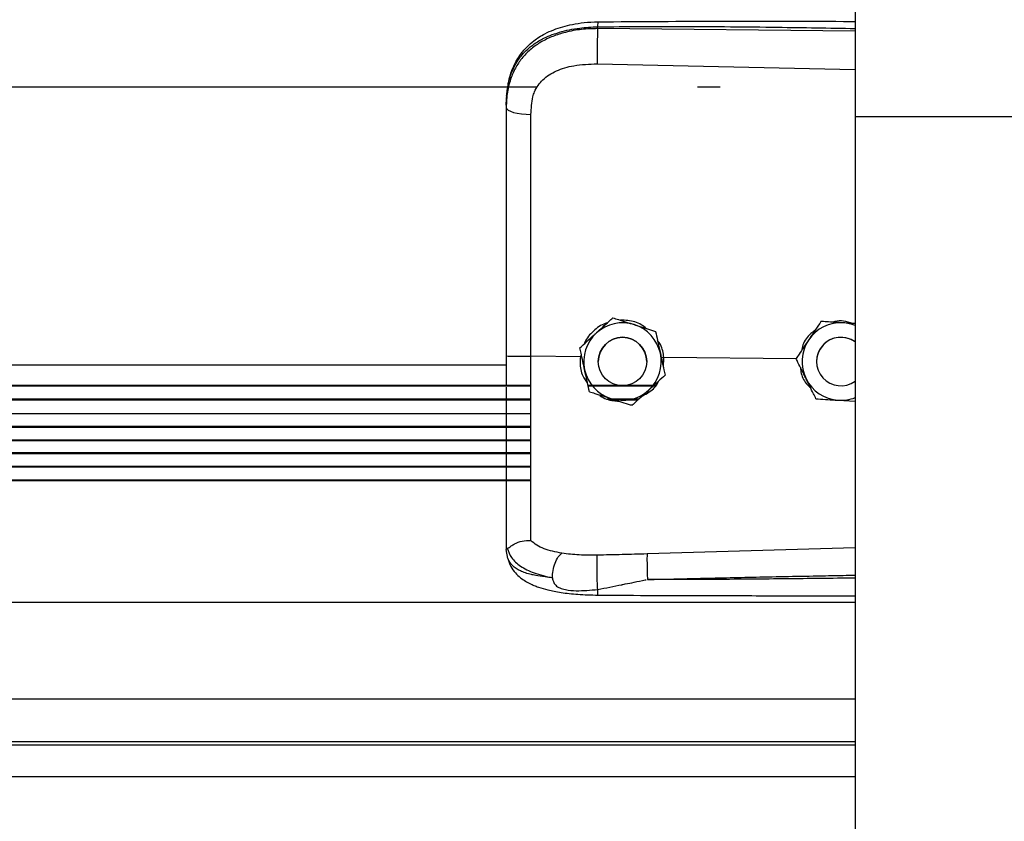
# Model space of a CAD drawing. Header units: inches. Extents: x 170 to 284, y 215 to 248.
# Tile 405 of 656: x 206.348 to 206.566, y 224.178 to 224.355. Entities that reach past the tile are written whole.
import ezdxf

# ---------------------------------------------------------------- set-up
doc = ezdxf.new("R2010")
doc.units = ezdxf.units.IN
doc.header["$LTSCALE"] = 0.25
doc.header["$MEASUREMENT"] = 0
doc.layers.add('RH FRONT OF HOOD', color=7, linetype='Continuous')

msp = doc.modelspace()

# ---------------------------------------------------------------- linework, layer by layer
at = {"layer": 'RH FRONT OF HOOD'}
for p, q in [((206.5326438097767, 224.3701573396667), (206.5326438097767, 224.3332527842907)), ((206.4757965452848, 224.3526601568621), (206.4757965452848, 224.3530715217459)), ((206.5326438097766, 224.3521234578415), (206.4757965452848, 224.3526601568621)), ((206.4757005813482, 224.3448713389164), (206.5326438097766, 224.3436617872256)), ((202.5768719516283, 224.3397961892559), (206.4624382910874, 224.3397961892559)), ((206.4978718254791, 224.3397961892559), (206.5028521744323, 224.3397961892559)), ((206.4556010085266, 224.3357369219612), (206.4556010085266, 224.33524860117)), ((206.5326438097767, 224.3332527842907), (206.5326438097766, 220.1328032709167)), ((206.5326438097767, 224.3332527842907), (206.6353675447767, 224.3332527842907)), ((206.4791715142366, 224.2888050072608), (206.4791715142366, 224.2888033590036)), ((206.5251150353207, 224.2880085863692), (206.5251150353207, 224.2880102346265)), ((206.5261639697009, 224.2879423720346), (206.5251150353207, 224.2880102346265)), ((206.4885896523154, 224.2858043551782), (206.4885896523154, 224.285802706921)), ((206.4718638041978, 224.2821489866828), (206.4718638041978, 224.2821473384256)), ((206.4556010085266, 224.2803878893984), (206.4556010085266, 224.2738697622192)), ((206.4719722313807, 224.2802137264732), (206.4610586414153, 224.2803181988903)), ((206.4721575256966, 224.2808032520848), (206.4719722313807, 224.2802137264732)), ((206.4719722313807, 224.2802137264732), (206.4719744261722, 224.2802135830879)), ((206.4904099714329, 224.2800371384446), (206.4898619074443, 224.2799831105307)), ((206.4903128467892, 224.277919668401), (206.4904099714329, 224.2800371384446)), ((206.4904099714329, 224.2800371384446), (206.4904116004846, 224.2800372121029)), ((206.5196436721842, 224.2797573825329), (206.4904116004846, 224.2800372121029)), ((206.5196296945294, 224.2797856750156), (206.5196296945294, 224.2797873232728)), ((206.292955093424, 224.2784037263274), (206.4556010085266, 224.2784037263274)), ((206.4759317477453, 224.2791464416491), (206.4759317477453, 224.2791456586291)), ((206.4866321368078, 224.2791456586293), (206.4866321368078, 224.2791464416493)), ((206.5241434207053, 224.2791464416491), (206.5241434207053, 224.2791456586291)), ((206.4907000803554, 224.2761476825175), (206.4907000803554, 224.2761460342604)), ((206.4610578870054, 224.2738691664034), (202.5719097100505, 224.2738691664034)), ((202.5719097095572, 224.2737537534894), (206.4610578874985, 224.2737537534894)), ((206.4887257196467, 224.2738691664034), (206.4736729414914, 224.2738691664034)), ((206.4736981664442, 224.2737537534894), (206.4886395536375, 224.2737537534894)), ((202.5719096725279, 224.2707070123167), (206.4610579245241, 224.2707070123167)), ((206.4610579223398, 224.2708213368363), (202.5719096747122, 224.2708213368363)), ((206.4556010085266, 224.2705524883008), (206.4556010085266, 224.267802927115)), ((206.484854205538, 224.2708213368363), (206.4778946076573, 224.2708213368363)), ((206.4782829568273, 224.2707070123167), (206.4847286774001, 224.2707070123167)), ((206.5289402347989, 224.2706040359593), (206.5326438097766, 224.2703642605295)), ((202.5719095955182, 224.2676893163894), (206.4610580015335, 224.2676893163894)), ((206.4610581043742, 224.2648010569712), (202.5773665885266, 224.2648010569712)), ((202.5773665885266, 224.2646903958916), (206.4610581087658, 224.2646903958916)), ((206.4610582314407, 224.2618154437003), (202.5773665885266, 224.2618154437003)), ((202.5773665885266, 224.2617026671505), (206.4610582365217, 224.2617026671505)), ((206.4610583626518, 224.2589715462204), (202.5773665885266, 224.2589715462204)), ((202.5773665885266, 224.2588587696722), (206.461058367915, 224.2588587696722)), ((206.4610584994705, 224.2559838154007), (202.5773665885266, 224.2559838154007)), ((202.5773665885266, 224.2558731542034), (206.4610585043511, 224.2558731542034)), ((206.4610586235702, 224.2529848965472), (202.5773665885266, 224.2529848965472)), ((202.5773665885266, 224.2528712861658), (206.4610586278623, 224.2528712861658)), ((206.4556010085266, 224.2381955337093), (206.4556010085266, 224.2376667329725)), ((206.4559407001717, 224.2356815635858), (206.4556010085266, 224.2376667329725)), ((206.5326438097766, 224.2379900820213), (206.4867081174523, 224.2366582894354)), ((202.5003237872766, 224.226018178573), (206.5326438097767, 224.226018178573)), ((202.5003237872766, 224.2046391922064), (206.5326438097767, 224.2046391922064)), ((206.5326438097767, 224.1951539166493), (202.5003237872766, 224.1951539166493)), ((202.5003237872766, 224.1945145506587), (206.5326438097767, 224.1945145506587)), ((202.5003237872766, 224.1874964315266), (206.5326438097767, 224.1874964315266))]:
    msp.add_line(p, q, dxfattribs=at)
at = {"layer": 'RH FRONT OF HOOD', "flags": 128}
msp.add_lwpolyline([(206.4556010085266, 224.33524860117), (206.4557049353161, 224.3349528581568), (206.4560128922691, 224.3346679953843), (206.4565135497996, 224.3344044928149), (206.457188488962, 224.3341720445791), (206.4580128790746, 224.3339792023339), (206.458956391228, 224.3338330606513), (206.4599843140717, 224.3337389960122), (206.4610588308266, 224.3337004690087)], dxfattribs=at)
at = {"layer": 'RH FRONT OF HOOD'}
msp.add_circle((206.4812819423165, 224.2791456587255), 0.005350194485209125, dxfattribs=at)
for centre, radius, start, end in [((206.4812819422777, 224.2791464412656), 0.008560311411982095, 72.32793711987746, 132.3279357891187), ((206.4812819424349, 224.2791464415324), 0.008560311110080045, 12.32793744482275, 72.32793758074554), ((206.5294936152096, 224.2791464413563), 0.008560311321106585, 86.29353550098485, 146.2935346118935), ((206.5294936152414, 224.2791464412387), 0.008560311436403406, 68.4076756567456, 86.29353576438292), ((206.4812819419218, 224.2791464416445), 0.008560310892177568, 132.3279357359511, 192.3279369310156), ((206.4812819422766, 224.2791464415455), 0.005350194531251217, 1.112057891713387e-06, 179.9999988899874), ((206.5294936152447, 224.2791464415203), 0.005350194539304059, 53.92810144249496, 179.9999986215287), ((206.5294936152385, 224.2791456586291), 0.005350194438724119, 53.92810057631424, 306.0718994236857), ((206.5294936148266, 224.2791464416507), 0.008560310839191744, 146.2935348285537, 206.2935362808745), ((206.4812819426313, 224.2791464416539), 0.00856031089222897, 312.327935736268, 12.32793693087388), ((206.4812819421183, 224.2791464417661), 0.00856031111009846, 192.3279374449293, 252.3279375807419), ((206.5294936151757, 224.2791464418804), 0.008560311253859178, 206.2935366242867, 266.2935360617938), ((206.4812819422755, 224.2791464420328), 0.008560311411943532, 252.3279371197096, 312.3279357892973), ((206.529493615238, 224.279146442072), 0.008560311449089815, 266.2935357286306, 291.5923243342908)]:
    msp.add_arc(centre, radius, start, end, dxfattribs=at)
for points, knots in [([(206.4556874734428, 224.3377800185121), (206.4558064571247, 224.3388504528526), (206.4560218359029, 224.3407881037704), (206.4567667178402, 224.3433067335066), (206.4576239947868, 224.3452164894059), (206.4586992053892, 224.3469691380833), (206.4600142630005, 224.348557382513), (206.4614849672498, 224.349852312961), (206.4628586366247, 224.3508121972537), (206.4643012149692, 224.3516436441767), (206.4666794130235, 224.3527107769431), (206.4696158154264, 224.353523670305), (206.4729247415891, 224.3540521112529), (206.4748164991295, 224.3541251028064), (206.4758151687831, 224.3541636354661)], [0, 0, 0, 0, 0.1084465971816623, 0.1963050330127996, 0.269182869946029, 0.3279968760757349, 0.4149595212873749, 0.4916410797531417, 0.53897604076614, 0.5941910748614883, 0.6694152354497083, 0.8148545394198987, 0.9022606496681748, 1, 1, 1, 1]), ([(206.475815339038, 224.3541477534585), (206.4758141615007, 224.3541517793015), (206.4758101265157, 224.3541655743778), (206.4758049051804, 224.3540506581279), (206.475798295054, 224.3537578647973), (206.4757972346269, 224.3533419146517), (206.4757965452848, 224.3530715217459)], [0, 0, 0, 0, 0.09787641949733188, 0.3353863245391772, 0.5679606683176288, 1, 1, 1, 1]), ([(206.4758151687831, 224.3541636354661), (206.4850321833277, 224.3542315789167), (206.5031190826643, 224.3543649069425), (206.5220626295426, 224.3543075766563), (206.5317883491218, 224.3542547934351), (206.5326438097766, 224.3542501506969)], [0, 0, 0, 0, 0.4865830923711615, 0.9548405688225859, 1, 1, 1, 1]), ([(206.4556010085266, 224.3357369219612), (206.4556637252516, 224.3370933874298), (206.4557821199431, 224.3396540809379), (206.4567516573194, 224.3431450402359), (206.4580408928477, 224.345556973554), (206.4594047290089, 224.3472596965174), (206.4604876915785, 224.3483030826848), (206.4615466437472, 224.3491315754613), (206.4625360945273, 224.3497915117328), (206.4637704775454, 224.3504865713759), (206.4653644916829, 224.3512122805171), (206.4680282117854, 224.3521203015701), (206.4715633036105, 224.3528802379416), (206.474469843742, 224.3530115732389), (206.4757965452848, 224.3530715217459)], [0, 0, 0, 0, 0.1307156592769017, 0.2467609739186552, 0.3577928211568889, 0.4170971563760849, 0.4791482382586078, 0.5177152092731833, 0.5590896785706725, 0.6032945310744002, 0.6633484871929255, 0.7353692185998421, 0.8792082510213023, 1, 1, 1, 1]), ([(206.4757965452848, 224.3526601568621), (206.4745997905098, 224.3526284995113), (206.4721675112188, 224.3525641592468), (206.4688379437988, 224.3519454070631), (206.4658595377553, 224.3510022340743), (206.4633279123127, 224.3497886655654), (206.4610823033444, 224.3482427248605), (206.4592197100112, 224.3464075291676), (206.457726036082, 224.3442723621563), (206.4565567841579, 224.34171780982), (206.4557599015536, 224.3386414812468), (206.4556544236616, 224.3363891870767), (206.4556010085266, 224.33524860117)], [0, 0, 0, 0, 0.1094013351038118, 0.2223468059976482, 0.315179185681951, 0.4102231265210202, 0.5012749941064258, 0.5946006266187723, 0.6834485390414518, 0.7745330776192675, 0.8858211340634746, 1, 1, 1, 1]), ([(206.4757965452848, 224.3526601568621), (206.475774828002, 224.3520843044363), (206.4757297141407, 224.3508880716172), (206.4756886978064, 224.3486630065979), (206.4756754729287, 224.3464856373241), (206.4756924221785, 224.345395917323), (206.4757005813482, 224.3448713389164)], [0, 0, 0, 0, 0.2406941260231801, 0.4999999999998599, 0.7593058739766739, 1, 1, 1, 1]), ([(206.4757965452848, 224.3530715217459), (206.4821023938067, 224.3531108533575), (206.495341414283, 224.3531934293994), (206.5142910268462, 224.3530122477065), (206.5269315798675, 224.3527912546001), (206.5326438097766, 224.3526913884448)], [0, 0, 0, 0, 0.3326703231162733, 0.6984356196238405, 1, 1, 1, 1]), ([(206.4614844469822, 224.3376337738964), (206.4614844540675, 224.337633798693), (206.4615870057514, 224.3379927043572), (206.4620821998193, 224.3393988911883), (206.4636182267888, 224.3416015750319), (206.4666852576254, 224.3435048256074), (206.470801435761, 224.3447164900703), (206.4739542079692, 224.34481614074), (206.4757005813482, 224.3448713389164)], [0, 0, 0, 0, 4.497367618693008e-06, 0.06509473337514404, 0.261670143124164, 0.4753105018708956, 0.709365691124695, 1, 1, 1, 1]), ([(206.4610588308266, 224.3337004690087), (206.4611288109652, 224.3350251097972), (206.4611987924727, 224.3363497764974), (206.4614844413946, 224.3376337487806), (206.4614844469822, 224.3376337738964)], [0, 0, 0, 0, 0.999980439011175, 1, 1, 1, 1]), ([(206.4556010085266, 224.33524860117), (206.4556010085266, 224.3316184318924), (206.4556010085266, 224.3243475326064), (206.4556010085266, 224.3132667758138), (206.4556010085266, 224.3020841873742), (206.4556010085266, 224.2911155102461), (206.4556010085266, 224.2838676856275), (206.4556010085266, 224.2803878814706)], [0, 0, 0, 0, 0.2027568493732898, 0.4061035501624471, 0.6088604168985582, 0.8122072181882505, 1, 1, 1, 1]), ([(206.4610586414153, 224.2803182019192), (206.4610586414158, 224.2803182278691), (206.4610587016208, 224.2837045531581), (206.4610587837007, 224.2907512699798), (206.4610588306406, 224.3014244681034), (206.4610588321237, 224.3123005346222), (206.4610588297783, 224.3230878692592), (206.4610588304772, 224.3301629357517), (206.4610588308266, 224.3337004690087)], [0, 0, 0, 0, 1.439079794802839e-06, 0.1877923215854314, 0.3908439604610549, 0.59389561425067, 0.7969478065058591, 1, 1, 1, 1]), ([(206.4755176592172, 224.2854772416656), (206.4764581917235, 224.2863338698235), (206.4777126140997, 224.2874763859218), (206.4788795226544, 224.2885390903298), (206.4791715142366, 224.2888050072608)], [0, 0, 0, 0, 0.7497733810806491, 1, 1, 1, 1]), ([(206.4755176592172, 224.2854751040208), (206.4764581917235, 224.2863317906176), (206.4777126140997, 224.2874743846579), (206.4788795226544, 224.2885373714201), (206.4791715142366, 224.2888033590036)], [0, 0, 0, 0, 0.7497733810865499, 1, 1, 1, 1]), ([(206.4791715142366, 224.2888050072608), (206.4795692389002, 224.2886783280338), (206.4810740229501, 224.2881990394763), (206.4826909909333, 224.2876839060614), (206.483880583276, 224.2873049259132)], [0, 0, 0, 0, 0.264306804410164, 0.9999999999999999, 0.9999999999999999, 0.9999999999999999, 0.9999999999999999]), ([(206.4791715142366, 224.2888033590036), (206.4795692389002, 224.2886766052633), (206.4810740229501, 224.2881970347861), (206.4826909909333, 224.2876818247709), (206.483880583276, 224.2873027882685)], [0, 0, 0, 0, 0.2643068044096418, 1, 1, 1, 1]), ([(206.4778922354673, 224.2876399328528), (206.4777570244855, 224.2876098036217), (206.4766052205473, 224.2873531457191), (206.4748479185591, 224.2858943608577), (206.4732291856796, 224.2842847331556), (206.4729013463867, 224.2831764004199), (206.4728680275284, 224.2830637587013)], [0, 0, 0, 0, 0.05931474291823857, 0.505276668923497, 0.9497204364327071, 1, 1, 1, 1]), ([(206.4865420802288, 224.2864568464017), (206.4861853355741, 224.2867469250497), (206.4850217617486, 224.2876930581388), (206.4829702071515, 224.288260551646), (206.4814006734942, 224.2882643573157), (206.480864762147, 224.2882656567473)], [0, 0, 0, 0, 0.225516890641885, 0.7355556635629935, 1, 1, 1, 1]), ([(206.483880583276, 224.2873049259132), (206.4840669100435, 224.2872455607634), (206.4855242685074, 224.28678123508), (206.4871223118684, 224.2862719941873), (206.4884466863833, 224.2858499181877), (206.4885896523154, 224.2858043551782)], [0, 0, 0, 0, 0.1156468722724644, 0.90453427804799, 1, 1, 1, 1]), ([(206.483880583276, 224.2873027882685), (206.4840669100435, 224.2872434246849), (206.4855242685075, 224.2867791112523), (206.4871223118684, 224.2862700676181), (206.4884466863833, 224.285848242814), (206.4885896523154, 224.285802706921)], [0, 0, 0, 0, 0.1156468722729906, 0.9045342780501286, 1, 1, 1, 1]), ([(206.5251150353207, 224.2880102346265), (206.5247352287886, 224.2874409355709), (206.5239666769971, 224.2862889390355), (206.5230305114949, 224.2848856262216), (206.5224945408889, 224.2840821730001), (206.522372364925, 224.2838990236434)], [0, 0, 0, 0, 0.4299704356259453, 0.8700602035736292, 0.9999999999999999, 0.9999999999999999, 0.9999999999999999, 0.9999999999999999]), ([(206.5251150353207, 224.2880085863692), (206.5247352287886, 224.2874391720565), (206.5239666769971, 224.2862869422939), (206.5230305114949, 224.2848834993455), (206.5224945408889, 224.2840800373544), (206.522372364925, 224.2838968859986)], [0, 0, 0, 0, 0.429970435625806, 0.8700602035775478, 0.9999999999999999, 0.9999999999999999, 0.9999999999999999, 0.9999999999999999]), ([(206.5300469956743, 224.2876888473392), (206.5287774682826, 224.2877711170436), (206.5270842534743, 224.2878808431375), (206.5255091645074, 224.2879830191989), (206.5251150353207, 224.2880085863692)], [0, 0, 0, 0, 0.749773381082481, 1, 1, 1, 1]), ([(206.5321185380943, 224.2875567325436), (206.5314576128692, 224.2877567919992), (206.5301872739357, 224.2881413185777), (206.5286240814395, 224.2881661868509), (206.5278441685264, 224.2879040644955), (206.5276683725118, 224.2878449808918)], [0, 0, 0, 0, 0.4565421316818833, 0.8775020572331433, 0.9999999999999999, 0.9999999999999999, 0.9999999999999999, 0.9999999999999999]), ([(206.5326438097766, 224.2875207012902), (206.5320008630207, 224.2875623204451), (206.5311420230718, 224.2876179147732), (206.5302669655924, 224.2876745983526), (206.5300469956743, 224.2876888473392)], [0, 0, 0, 0, 0.7486223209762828, 1, 1, 1, 1]), ([(206.4718638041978, 224.2821489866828), (206.4723697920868, 224.2826099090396), (206.4733936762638, 224.2835426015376), (206.4746408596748, 224.2846786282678), (206.4753548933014, 224.2853289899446), (206.4755176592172, 224.2854772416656)], [0, 0, 0, 0, 0.4299704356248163, 0.870060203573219, 0.9999999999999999, 0.9999999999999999, 0.9999999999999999, 0.9999999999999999]), ([(206.4718638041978, 224.2821473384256), (206.4723697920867, 224.2826081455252), (206.4733936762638, 224.283540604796), (206.4746408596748, 224.2846765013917), (206.4753548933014, 224.2853268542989), (206.4755176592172, 224.2854751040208)], [0, 0, 0, 0, 0.4299704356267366, 0.8700602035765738, 1, 1, 1, 1]), ([(206.4885896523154, 224.2858043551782), (206.4887357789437, 224.2851357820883), (206.4890314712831, 224.283782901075), (206.4893916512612, 224.282134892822), (206.489597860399, 224.2811913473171), (206.4896448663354, 224.2809762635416)], [0, 0, 0, 0, 0.4299704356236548, 0.870060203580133, 0.9999999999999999, 0.9999999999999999, 0.9999999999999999, 0.9999999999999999]), ([(206.4885896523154, 224.285802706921), (206.4887357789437, 224.2851340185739), (206.4890314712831, 224.2837809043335), (206.4893916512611, 224.2821327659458), (206.4895978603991, 224.2811892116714), (206.4896448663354, 224.2809741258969)], [0, 0, 0, 0, 0.4299704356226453, 0.8700602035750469, 0.9999999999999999, 0.9999999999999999, 0.9999999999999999, 0.9999999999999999]), ([(206.5237730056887, 224.2859986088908), (206.5234534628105, 224.2857806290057), (206.5223000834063, 224.2849938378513), (206.5212067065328, 224.2833932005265), (206.5209088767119, 224.2819884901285), (206.5208207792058, 224.2815729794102)], [0, 0, 0, 0, 0.2125142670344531, 0.7670631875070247, 1, 1, 1, 1]), ([(206.4729190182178, 224.2773187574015), (206.4726473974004, 224.2785616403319), (206.4722851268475, 224.2802193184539), (206.4719481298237, 224.2817614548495), (206.4718638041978, 224.2821473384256)], [0, 0, 0, 0, 0.7497733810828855, 0.9999999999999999, 0.9999999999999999, 0.9999999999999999, 0.9999999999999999]), ([(206.4904116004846, 224.2800372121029), (206.4904115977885, 224.2800372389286), (206.4903135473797, 224.2810128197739), (206.4900534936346, 224.2824050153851), (206.4892489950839, 224.2834944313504), (206.489029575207, 224.2837915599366)], [0, 0, 0, 0, 1.99976993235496e-05, 0.7272642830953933, 1, 1, 1, 1]), ([(206.522372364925, 224.2838990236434), (206.5216663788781, 224.2828406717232), (206.5207247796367, 224.281429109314), (206.5198488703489, 224.2801159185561), (206.5196296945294, 224.2797873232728)], [0, 0, 0, 0, 0.7497733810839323, 1, 1, 1, 1]), ([(206.522372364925, 224.2838968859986), (206.5216663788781, 224.2828385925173), (206.5207247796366, 224.2814271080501), (206.5198488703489, 224.2801141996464), (206.5196296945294, 224.2797856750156)], [0, 0, 0, 0, 0.7497733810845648, 1, 1, 1, 1]), ([(206.4610588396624, 224.2396276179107), (206.461058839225, 224.2398903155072), (206.4610588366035, 224.2414647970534), (206.4610588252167, 224.2448961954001), (206.4610587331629, 224.2504975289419), (206.4610584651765, 224.2569373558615), (206.4610581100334, 224.2641633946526), (206.461057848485, 224.2720382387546), (206.4610578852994, 224.2775662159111), (206.4610579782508, 224.2803181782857), (206.4610579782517, 224.2803182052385)], [0, 0, 0, 0, 0.03155846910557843, 0.1891461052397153, 0.3467338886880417, 0.50432776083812, 0.6619226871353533, 0.8309600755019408, 0.9999983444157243, 1, 1, 1, 1]), ([(206.4719744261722, 224.2802135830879), (206.4719406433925, 224.2797597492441), (206.4718338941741, 224.2783256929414), (206.4722505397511, 224.2761631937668), (206.4732020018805, 224.2748067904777), (206.4735884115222, 224.2742559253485)], [0, 0, 0, 0, 0.2156616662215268, 0.6814629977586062, 1, 1, 1, 1]), ([(206.4896448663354, 224.2809762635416), (206.4899164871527, 224.2797333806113), (206.4902787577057, 224.2780757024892), (206.4906157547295, 224.2765335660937), (206.4907000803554, 224.2761476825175)], [0, 0, 0, 0, 0.7497733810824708, 1, 1, 1, 1]), ([(206.4896448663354, 224.2809741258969), (206.4899164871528, 224.2797313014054), (206.4902787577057, 224.2780737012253), (206.4906157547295, 224.276531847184), (206.4907000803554, 224.2761460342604)], [0, 0, 0, 0, 0.7497733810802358, 1, 1, 1, 1]), ([(206.5218189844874, 224.2753544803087), (206.5217323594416, 224.2755298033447), (206.5210548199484, 224.2769010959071), (206.5203118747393, 224.2784048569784), (206.5196961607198, 224.279651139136), (206.5196296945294, 224.2797856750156)], [0, 0, 0, 0, 0.1156468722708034, 0.9045342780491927, 1, 1, 1, 1]), ([(206.520565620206, 224.277891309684), (206.5206141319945, 224.2774293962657), (206.5207607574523, 224.2760332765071), (206.5216064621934, 224.2744367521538), (206.5225405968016, 224.2736282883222), (206.5227700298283, 224.2734297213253)], [0, 0, 0, 0, 0.2716700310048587, 0.8211147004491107, 0.9999999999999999, 0.9999999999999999, 0.9999999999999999, 0.9999999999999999]), ([(206.4739742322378, 224.272490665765), (206.4738281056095, 224.2731592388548), (206.4735324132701, 224.2745121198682), (206.473172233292, 224.2761601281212), (206.4729660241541, 224.2771036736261), (206.4729190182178, 224.2773187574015)], [0, 0, 0, 0, 0.4299704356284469, 0.8700602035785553, 0.9999999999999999, 0.9999999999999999, 0.9999999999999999, 0.9999999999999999]), ([(206.4907000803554, 224.2761460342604), (206.4901940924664, 224.2756851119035), (206.4891702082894, 224.2747524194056), (206.4879230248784, 224.2736163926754), (206.4872089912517, 224.2729660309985), (206.4870462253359, 224.2728177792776)], [0, 0, 0, 0, 0.4299704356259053, 0.8700602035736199, 0.9999999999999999, 0.9999999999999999, 0.9999999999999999, 0.9999999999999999]), ([(206.5240082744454, 224.2709237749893), (206.5238233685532, 224.2712979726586), (206.5231237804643, 224.2727137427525), (206.5223720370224, 224.2742351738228), (206.5218189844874, 224.2753544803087)], [0, 0, 0, 0, 0.2643068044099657, 1, 1, 1, 1]), ([(206.4556010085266, 224.2735089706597), (206.4556010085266, 224.272769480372), (206.4556010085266, 224.2718590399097), (206.4556010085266, 224.2709861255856), (206.4556010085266, 224.2708222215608)], [0, 0, 0, 0, 0.8122335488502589, 1, 1, 1, 1]), ([(206.485689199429, 224.2715818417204), (206.4861979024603, 224.2718439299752), (206.4876041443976, 224.2725684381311), (206.4888446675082, 224.273799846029), (206.4892239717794, 224.2747795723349), (206.4892370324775, 224.2748133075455)], [0, 0, 0, 0, 0.3536960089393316, 0.977745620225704, 0.9999999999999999, 0.9999999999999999, 0.9999999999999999, 0.9999999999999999]), ([(206.4739742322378, 224.272490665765), (206.4743719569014, 224.2723639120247), (206.4758767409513, 224.2718843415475), (206.4774937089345, 224.2713691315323), (206.4786833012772, 224.2709900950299)], [0, 0, 0, 0, 0.2643068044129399, 1, 1, 1, 1]), ([(206.4761328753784, 224.2718027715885), (206.476212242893, 224.2717360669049), (206.477085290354, 224.2710023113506), (206.478655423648, 224.2705231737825), (206.4800899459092, 224.2704387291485), (206.4804875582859, 224.2704153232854)], [0, 0, 0, 0, 0.06740964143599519, 0.7415101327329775, 1, 1, 1, 1]), ([(206.4786833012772, 224.2709900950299), (206.4788696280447, 224.2709307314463), (206.4803269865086, 224.2704664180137), (206.4819250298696, 224.2699573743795), (206.4832494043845, 224.2695355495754), (206.4833923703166, 224.2694900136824)], [0, 0, 0, 0, 0.1156468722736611, 0.9045342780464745, 0.9999999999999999, 0.9999999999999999, 0.9999999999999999, 0.9999999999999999]), ([(206.4870462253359, 224.2728177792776), (206.4861056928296, 224.2719611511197), (206.4848512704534, 224.2708186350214), (206.4836843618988, 224.2697559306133), (206.4833923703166, 224.2694900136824)], [0, 0, 0, 0, 0.749773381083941, 0.9999999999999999, 0.9999999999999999, 0.9999999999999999, 0.9999999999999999]), ([(206.5240082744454, 224.2709237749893), (206.5246912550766, 224.2708794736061), (206.5260732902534, 224.2707898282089), (206.5277567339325, 224.2706807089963), (206.5287205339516, 224.2706182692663), (206.5289402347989, 224.2706040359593)], [0, 0, 0, 0, 0.4299704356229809, 0.8700602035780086, 1, 1, 1, 1]), ([(206.4556010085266, 224.2676435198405), (206.4556010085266, 224.2658132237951), (206.4556010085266, 224.2612001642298), (206.4556010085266, 224.2542314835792), (206.4556010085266, 224.2476396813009), (206.4556010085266, 224.2422572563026), (206.4556010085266, 224.2395564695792), (206.4556010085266, 224.2381955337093)], [0, 0, 0, 0, 0.1570282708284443, 0.3957724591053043, 0.6414399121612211, 0.8193203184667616, 1, 1, 1, 1]), ([(206.455798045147, 224.2379452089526), (206.455847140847, 224.2379366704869), (206.4559479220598, 224.2379191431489), (206.456239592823, 224.2381053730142), (206.4567050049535, 224.2384362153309), (206.4575812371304, 224.2390162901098), (206.4590604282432, 224.2396344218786), (206.4604012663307, 224.2396305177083), (206.4610587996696, 224.239628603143)], [0, 0, 0, 0, 0.1136768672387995, 0.2333502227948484, 0.3620694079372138, 0.5019163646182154, 0.7557448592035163, 1, 1, 1, 1]), ([(206.4678930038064, 224.2368035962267), (206.4665194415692, 224.2370914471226), (206.4644350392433, 224.2375282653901), (206.4622592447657, 224.2385689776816), (206.4614602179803, 224.2392742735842), (206.4610588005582, 224.2396286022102)], [0, 0, 0, 0, 0.4901989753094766, 0.743884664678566, 1, 1, 1, 1]), ([(206.4556010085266, 224.2381955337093), (206.4556010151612, 224.2381942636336), (206.4556010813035, 224.2381816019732), (206.4556082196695, 224.238077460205), (206.455706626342, 224.2379991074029), (206.4557943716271, 224.2379292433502)], [0, 0, 0, 0, 0.01193493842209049, 0.1189819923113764, 1, 1, 1, 1]), ([(206.4557938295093, 224.2379450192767), (206.4560694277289, 224.2372230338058), (206.4566354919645, 224.2357401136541), (206.4586883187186, 224.2339068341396), (206.4616765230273, 224.2323487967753), (206.464403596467, 224.231725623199), (206.4658034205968, 224.2314057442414)], [0, 0, 0, 0, 0.2305257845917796, 0.4734878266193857, 0.7297379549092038, 1, 1, 1, 1]), ([(206.4658034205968, 224.2314057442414), (206.4658283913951, 224.2319360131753), (206.4658802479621, 224.2330372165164), (206.4663561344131, 224.2346990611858), (206.4670601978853, 224.2360852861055), (206.4676223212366, 224.2365701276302), (206.4678930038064, 224.2368035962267)], [0, 0, 0, 0, 0.2407679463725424, 0.5000000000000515, 0.7592320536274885, 1, 1, 1, 1]), ([(206.4757224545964, 224.2363961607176), (206.474370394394, 224.2363888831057), (206.4716683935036, 224.2363743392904), (206.4691617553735, 224.2366588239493), (206.467909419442, 224.2368009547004)], [0, 0, 0, 0, 0.5003922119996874, 1, 1, 1, 1]), ([(206.4758078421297, 224.2288256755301), (206.4757918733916, 224.2290662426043), (206.4757581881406, 224.2295737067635), (206.4757133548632, 224.2305838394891), (206.4756763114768, 224.2317712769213), (206.4756535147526, 224.2330431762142), (206.4756483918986, 224.2342466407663), (206.4756608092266, 224.235242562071), (206.4756859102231, 224.2359819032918), (206.4757107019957, 224.2362629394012), (206.4757224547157, 224.2363961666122)], [0, 0, 0, 0, 0.1098512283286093, 0.2317256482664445, 0.3631776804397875, 0.500000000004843, 0.63682231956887, 0.7682743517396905, 0.8901487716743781, 1, 1, 1, 1]), ([(206.4867081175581, 224.2366582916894), (206.4848769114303, 224.2366102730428), (206.4812143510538, 224.2365142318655), (206.4775531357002, 224.2364355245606), (206.4757224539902, 224.2363961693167)], [0, 0, 0, 0, 0.4999797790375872, 1, 1, 1, 1]), ([(206.4867079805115, 224.2366582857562), (206.4867004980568, 224.2364194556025), (206.4866889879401, 224.2360520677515), (206.4866902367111, 224.2351901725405), (206.4866976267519, 224.234415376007), (206.4867120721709, 224.2335548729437), (206.4867378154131, 224.2323954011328), (206.4867654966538, 224.2315520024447), (206.4867834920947, 224.2310037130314)], [0, 0, 0, 0, 0.2394508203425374, 0.3683426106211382, 0.4999696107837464, 0.6316010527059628, 0.7605056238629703, 0.9999999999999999, 0.9999999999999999, 0.9999999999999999, 0.9999999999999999]), ([(206.4658023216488, 224.2314040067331), (206.4652560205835, 224.2314611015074), (206.4639510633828, 224.2315974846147), (206.4625522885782, 224.2318256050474), (206.4615973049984, 224.2320194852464), (206.460363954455, 224.2322973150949), (206.4586776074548, 224.2328635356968), (206.4568578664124, 224.2339890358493), (206.4562523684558, 224.2351064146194), (206.4559407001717, 224.2356815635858)], [0, 0, 0, 0, 0.1091879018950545, 0.2608187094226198, 0.3077983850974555, 0.3355235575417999, 0.5627886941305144, 0.7749539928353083, 0.9999999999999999, 0.9999999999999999, 0.9999999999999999, 0.9999999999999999]), ([(206.4559576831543, 224.2356355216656), (206.4561466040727, 224.2350486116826), (206.4565013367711, 224.2339465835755), (206.4575144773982, 224.232528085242), (206.4586435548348, 224.2314521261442), (206.4597908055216, 224.2306552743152), (206.4608379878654, 224.2300988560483), (206.4617808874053, 224.2296866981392), (206.4630263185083, 224.2292203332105), (206.4649712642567, 224.2286598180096), (206.4678503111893, 224.2280982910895), (206.4715839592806, 224.2276760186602), (206.4743653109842, 224.2276085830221), (206.475853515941, 224.227572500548)], [0, 0, 0, 0, 0.098431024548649, 0.1848217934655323, 0.2573083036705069, 0.3158871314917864, 0.3722739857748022, 0.4121400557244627, 0.4615923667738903, 0.5575876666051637, 0.6828759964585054, 0.8303179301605, 1, 1, 1, 1]), ([(206.4867837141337, 224.2310013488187), (206.4906837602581, 224.2311006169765), (206.4989538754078, 224.2313111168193), (206.512065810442, 224.2315932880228), (206.523013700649, 224.2318058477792), (206.5300298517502, 224.2319339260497), (206.5322048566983, 224.2319719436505), (206.5326438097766, 224.2319796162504)], [0, 0, 0, 0, 0.2551597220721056, 0.5410705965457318, 0.8577348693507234, 0.9712884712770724, 1, 1, 1, 1]), ([(206.4658025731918, 224.2314007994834), (206.4658771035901, 224.2310304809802), (206.4659810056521, 224.230514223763), (206.4663527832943, 224.2299168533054), (206.4667734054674, 224.2294839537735), (206.4675771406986, 224.2290394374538), (206.4690544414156, 224.2286778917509), (206.4718152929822, 224.2284377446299), (206.4742120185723, 224.2286706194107), (206.4758078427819, 224.2288256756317)], [0, 0, 0, 0, 0.100126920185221, 0.1395859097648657, 0.1897135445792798, 0.2582342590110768, 0.3697357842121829, 0.5803479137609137, 1, 1, 1, 1]), ([(206.4758078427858, 224.2288256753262), (206.4775872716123, 224.2291725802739), (206.4793748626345, 224.2295210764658), (206.4811928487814, 224.2298884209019), (206.4812638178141, 224.2299027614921), (206.4814988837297, 224.2299502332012), (206.4823670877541, 224.2301266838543), (206.4840074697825, 224.2304418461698), (206.485540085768, 224.230805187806), (206.4864391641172, 224.2309651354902), (206.4865162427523, 224.2309788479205)], [0, 0, 0, 0, 0.5022751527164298, 0.5045790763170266, 0.5086566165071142, 0.5221306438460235, 0.5703313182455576, 0.7514263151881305, 0.9786895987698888, 1, 1, 1, 1]), ([(206.5326438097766, 224.2313345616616), (206.5300461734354, 224.231302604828), (206.5249801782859, 224.2312402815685), (206.5174160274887, 224.231159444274), (206.5097638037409, 224.2310901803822), (206.5020057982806, 224.2310386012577), (206.494283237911, 224.2310055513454), (206.4892463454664, 224.2310027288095), (206.4867837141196, 224.2310013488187)], [0, 0, 0, 0, 0.1699411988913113, 0.3314248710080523, 0.4948424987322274, 0.6705311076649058, 0.8389164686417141, 1, 1, 1, 1]), ([(206.4758535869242, 224.2275943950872), (206.4758528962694, 224.2275875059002), (206.4758463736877, 224.227522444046), (206.4758354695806, 224.227712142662), (206.4758213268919, 224.2280390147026), (206.475812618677, 224.2284715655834), (206.475808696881, 224.2287623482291), (206.4758078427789, 224.2288256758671)], [0, 0, 0, 0, 0.03436729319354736, 0.324566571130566, 0.6210149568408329, 0.9174633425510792, 1, 1, 1, 1]), ([(206.4758535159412, 224.2275725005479), (206.4800486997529, 224.2275509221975), (206.4890236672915, 224.2275047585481), (206.5033660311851, 224.2274631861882), (206.5181010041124, 224.2274390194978), (206.5280558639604, 224.2274355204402), (206.5326438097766, 224.2274339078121)], [0, 0, 0, 0, 0.2216322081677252, 0.4741489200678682, 0.7576483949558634, 1, 1, 1, 1])]:
    msp.add_open_spline(points, degree=3, knots=knots, dxfattribs=at)
msp.add_open_spline([(206.4556010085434, 224.2803878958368), (206.4556821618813, 224.2803789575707), (206.4558444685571, 224.2803610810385), (206.4570972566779, 224.2803383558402), (206.4588947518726, 224.280322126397), (206.4603369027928, 224.2803195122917), (206.461057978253, 224.280318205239)], degree=3, dxfattribs=at)

doc.saveas('drawing.dxf')
